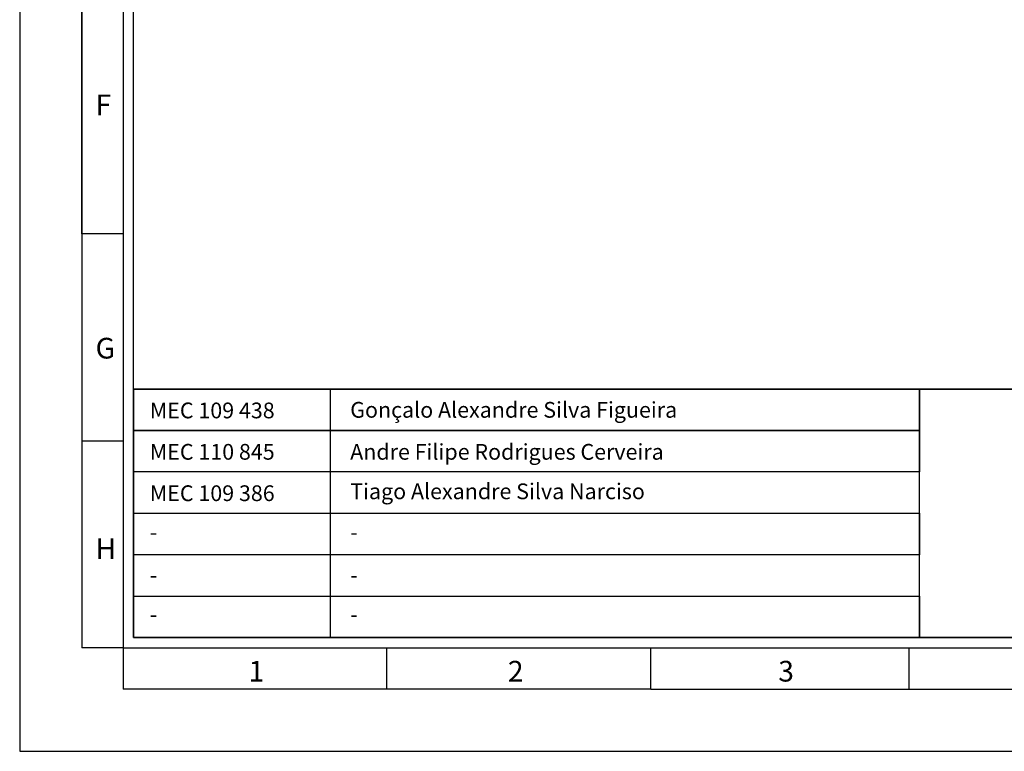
# Model space of a CAD drawing. Header units: millimetres. Extents: x -559 to 10735, y -2326 to 222.
# Tile 289 of 656: x 2492 to 2511, y -1865 to -1851. Entities that reach past the tile are written whole.
import ezdxf

# ---------------------------------------------------------------- set-up
doc = ezdxf.new("R2010")
doc.units = ezdxf.units.MM
doc.header["$LTSCALE"] = 4
doc.layers.add('Modelo', color=251, linetype='Continuous')
doc.layers.add('Texto Cabeçalho', color=3, linetype='Continuous')

msp = doc.modelspace()

# ---------------------------------------------------------------- linework, layer by layer
at = {"layer": 'Modelo'}
for p, q in [((2493.527, -1855.319), (2493.527, -1826.667)), ((2493.527, -1845.769), (2493.527, -1855.319)), ((2494.291, -1855.319), (2493.527, -1855.319)), ((2493.527, -1855.319), (2493.527, -1862.96)), ((2493.527, -1855.319), (2493.527, -1862.96)), ((2493.527, -1859.14), (2494.291, -1859.14)), ((2494.291, -1862.96), (2493.527, -1862.96)), ((2494.291, -1862.96), (2494.291, -1863.724)), ((2499.162, -1863.724), (2499.162, -1862.96)), ((2504.033, -1863.724), (2504.033, -1862.96)), ((2508.808, -1863.724), (2508.808, -1862.96)), ((2504.033, -1863.724), (2494.291, -1863.724)), ((2504.033, -1863.724), (2547.202, -1863.724)), ((2504.033, -1863.724), (2513.584, -1863.724))]:
    msp.add_line(p, q, dxfattribs=at)
for points in [[(2492.381, -1864.87), (2549.113, -1864.87), (2549.113, -1824.757), (2492.381, -1824.757)], [(2494.291, -1862.96), (2547.202, -1862.96), (2547.202, -1826.667), (2494.291, -1826.667)], [(2547.011, -1862.769), (2494.482, -1862.769), (2494.482, -1826.858), (2547.011, -1826.858)], [(2494.482, -1858.185), (2547.011, -1858.185), (2547.011, -1862.769), (2494.482, -1862.769)], [(2508.999, -1858.949), (2494.482, -1858.949), (2494.482, -1858.185), (2508.999, -1858.185)], [(2494.482, -1858.185), (2498.111, -1858.185), (2498.111, -1862.769), (2494.482, -1862.769)], [(2547.011, -1858.185), (2494.482, -1858.185), (2494.482, -1862.769), (2547.011, -1862.769)], [(2508.999, -1858.185), (2529.056, -1858.185), (2529.056, -1862.769), (2508.999, -1862.769)], [(2494.482, -1858.949), (2508.999, -1858.949), (2508.999, -1859.713), (2494.482, -1859.713)], [(2508.999, -1859.713), (2494.482, -1859.713), (2494.482, -1860.477), (2508.999, -1860.477)], [(2494.482, -1860.477), (2508.999, -1860.477), (2508.999, -1861.241), (2494.482, -1861.241)], [(2508.999, -1861.241), (2494.482, -1861.241), (2494.482, -1862.005), (2508.999, -1862.005)], [(2508.999, -1862.769), (2494.482, -1862.769), (2494.482, -1862.005), (2508.999, -1862.005)]]:
    msp.add_lwpolyline(points, close=True, dxfattribs=at)

# ---------------------------------------------------------------- texts
at = {"layer": 'Modelo', "char_height": 0.382, "attachment_point": 1}
for s, insert in [('F', (2493.782, -1852.748)), ('G', (2493.782, -1857.238)), ('H', (2493.782, -1860.941)), ('1', (2496.606, -1863.201)), ('2', (2501.396, -1863.201)), ('3', (2506.388, -1863.201))]:
    msp.add_mtext_dynamic_manual_height_columns(s, width=5.24484, gutter_width=1.91, heights=[0], dxfattribs=dict(at, insert=insert))
at = {"layer": 'Texto Cabeçalho', "char_height": 0.29048, "attachment_point": 1}
for s, insert in [('MEC 109 438', (2494.784, -1858.433)), ('Gonçalo Alexandre Silva Figueira', (2498.484, -1858.422)), ('Andre Filipe Rodrigues Cerveira', (2498.484, -1859.197)), ('MEC 110 845', (2494.784, -1859.197)), ('Tiago Alexandre Silva Narciso', (2498.484, -1859.926)), ('MEC 109 386', (2494.784, -1859.961))]:
    msp.add_mtext_dynamic_manual_height_columns(s, width=7.28808, gutter_width=1.452, heights=[0], dxfattribs=dict(at, insert=insert))
at = {"layer": 'Texto Cabeçalho', "color": 18, "true_color": 0x000000, "char_height": 0.29, "attachment_point": 1}
for insert in [(2494.784, -1860.679), (2498.484, -1860.679), (2494.784, -1861.469), (2498.484, -1861.469), (2494.784, -1862.196), (2498.484, -1862.196)]:
    msp.add_mtext_dynamic_manual_height_columns('-', width=7.28808, gutter_width=1.452, heights=[0], dxfattribs=dict(at, insert=insert))

doc.saveas('drawing.dxf')
